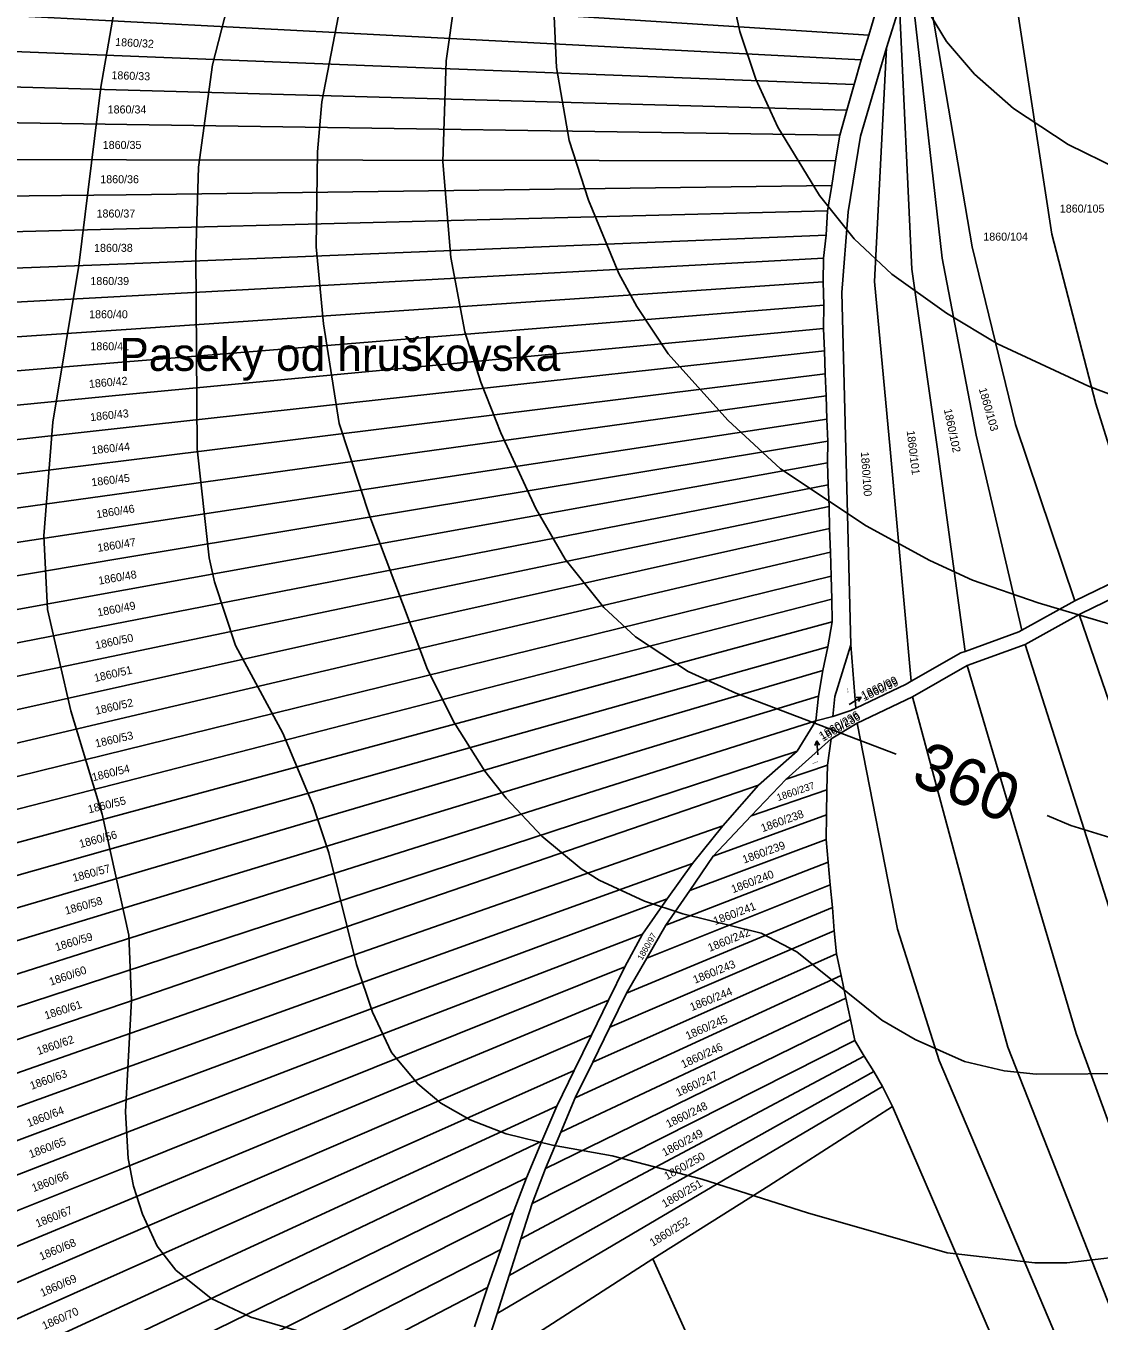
# Model space of a CAD drawing. Extents: x -555860 to -552701, y -1187050 to -1182291.
# Drawn here: x -554131.7 to -553903.7, y -1183261.4 to -1182986.4 of the extents above; entities that cross this region are included whole.
import ezdxf

# ---------------------------------------------------------------- set-up
doc = ezdxf.new("R2010")
doc.units = 0
for name, color, linetype in [('LEG_2b', 7, 'Continuous'), ('Level 16', 7, 'Continuous'), ('Level 40', 7, 'Continuous'), ('Level 41', 7, 'Continuous'), ('navrh_BV', 7, 'Continuous'), ('Parcelní čísla', 7, 'Continuous'), ('stav_BV', 7, 'Continuous')]:
    doc.layers.add(name, color=color, linetype=linetype)

msp = doc.modelspace()

# ---------------------------------------------------------------- linework, layer by layer
at = {"layer": 'Level 16'}
for p, q in [((-553956.77, -1183130.44), (-553954.2, -1183128.89)), ((-553954.2, -1183128.89), (-553955.31, -1183128.98)), ((-553954.2, -1183128.89), (-553954.8, -1183129.84)), ((-553963.62, -1183138.16), (-553964.05, -1183139.19)), ((-553963.41, -1183141.15), (-553963.62, -1183138.16)), ((-553963.62, -1183138.16), (-553963.05, -1183139.12))]:
    msp.add_line(p, q, dxfattribs=at)
at = {"layer": 'Level 40'}
for points in [[(-554038.7, -1182967.78), (-554042.37, -1182993.75), (-554043.07, -1183015.2), (-554041.38, -1183035.52), (-554038.42, -1183051.32), (-554035.03, -1183062.05), (-554030.8, -1183072.77), (-554023.32, -1183088.86), (-554017.11, -1183099.59), (-554008.92, -1183109.89), (-554002.15, -1183116.1), (-553991, -1183123.43), (-553980.84, -1183128.09), (-553946.76, -1183141.03)], [(-553914.71, -1183154.07), (-553909.72, -1183156.17), (-553899.56, -1183159.28)]]:
    msp.add_lwpolyline(points, dxfattribs=at)
at = {"layer": 'Level 41'}
for points in [[(-553976.61, -1182997.7), (-553979.99, -1182987.54), (-553984.23, -1182968.07), (-553984.93, -1182949.16), (-553982.39, -1182932.22), (-553977.88, -1182918.68), (-553969.97, -1182898.07), (-553968, -1182892.43), (-553964.61, -1182877.19), (-553961.08, -1182837.11), (-553960.1, -1182815.09), (-553958.54, -1182799.57), (-553954.99, -1182742.03), (-553953.89, -1182731.55), (-553948.95, -1182713.78), (-553944.29, -1182701.92), (-553939.07, -1182692.04), (-553917.2, -1182664.39), (-553908.45, -1182654.51), (-553903.65, -1182650.13)], [(-553893.63, -1183247.05), (-553910.56, -1183249.03), (-553917.34, -1183249.03), (-553935.96, -1183246.91), (-553965.6, -1183238.44), (-553988.04, -1183231.25), (-554007.09, -1183226.31), (-554019.79, -1183224.05), (-554029.67, -1183221.65), (-554037.29, -1183218.69), (-554043.5, -1183215.16), (-554048.43, -1183211.07), (-554053.98, -1183204.4), (-554058.03, -1183195.83), (-554061.42, -1183185.67), (-554067.34, -1183161.96), (-554070.73, -1183151.8), (-554077.08, -1183136.56), (-554087.1, -1183117.93), (-554091.62, -1183104.39), (-554092.74, -1183099.3), (-554095.29, -1183076.16), (-554095.57, -1183034.96), (-554095, -1183016.33), (-554092.04, -1182994.59), (-554083.01, -1182959.6)], [(-554061.28, -1182963.55), (-554068.76, -1183002.5), (-554069.74, -1183013.08), (-554070.03, -1183033.26), (-554068.47, -1183049.63), (-554065.09, -1183070.8), (-554058.59, -1183090.55), (-554046.32, -1183123.01), (-554040.67, -1183134.3), (-554034.18, -1183144.6), (-554029.67, -1183150.39), (-554022.05, -1183158.43), (-554013.72, -1183165.35), (-554009.91, -1183167.75), (-554000.24, -1183172.22), (-553992.13, -1183174.94), (-553975.48, -1183179.03), (-553967.86, -1183182.99), (-553949.8, -1183197.52), (-553942.74, -1183201.61), (-553932.3, -1183206.27), (-553923.83, -1183208.25), (-553917.06, -1183208.95), (-553895.04, -1183208.81)], [(-554070.31, -1183264.55), (-554083.85, -1183260.6), (-554092.32, -1183256.65), (-554099.8, -1183250.58), (-554103.75, -1183245.5), (-554106.86, -1183238.73), (-554108.83, -1183232.8), (-554109.96, -1183226.87), (-554110.53, -1183217), (-554109.26, -1183193.29), (-554109.82, -1183179.46), (-554115.46, -1183153.78), (-554122.11, -1183131.79), (-554127.04, -1183110.31), (-554127.88, -1183094.65), (-554125.91, -1183070.52), (-554120.4, -1183037.21), (-554115.75, -1182999.39), (-554111.94, -1182977.38)], [(-554019.65, -1182979.64), (-554018.94, -1182995.16), (-554016.26, -1183010.68), (-554012.17, -1183023.38), (-554005.68, -1183038.91), (-554001.87, -1183045.96), (-553995.23, -1183055.98), (-553982.53, -1183070.09), (-553971.39, -1183080.39), (-553953.18, -1183092.53), (-553939.63, -1183099.87), (-553930.6, -1183104.1), (-553916.64, -1183108.89), (-553898.99, -1183114.12)], [(-553940.48, -1182982.46), (-553936.11, -1182989.66), (-553930.18, -1182996.57), (-553921.85, -1183003.91), (-553910.28, -1183011.53), (-553899.56, -1183016.75)], [(-553892.08, -1183068.12), (-553905.91, -1183062.9), (-553925.24, -1183053.86), (-553936.11, -1183047.37), (-553947.68, -1183039.05), (-553955.72, -1183031.57), (-553963.06, -1183022.4), (-553971.95, -1183007.86), (-553976.61, -1182997.7)]]:
    msp.add_lwpolyline(points, dxfattribs=at)
at = {"layer": 'navrh_BV'}
for p, q in [((-553913.75, -1183030.55), (-553925.15, -1182955.92)), ((-553941.77, -1182967.85), (-553930.66, -1183033.28)), ((-553937.04, -1183035.66), (-553943.92, -1182975.01)), ((-553949.62, -1182978.09), (-553952.59, -1182988.32)), ((-553952.59, -1182988.32), (-554055.11, -1182981.71)), ((-553946.11, -1182982.23), (-553948.85, -1182991.03)), ((-553946.11, -1182982.23), (-553943.45, -1183038.02)), ((-554159.72, -1182982.84), (-554056.44, -1182988.27)), ((-554057.97, -1182994.85), (-554160.44, -1182990.72)), ((-554056.44, -1182988.27), (-553954.19, -1182993.58)), ((-553954.19, -1182993.58), (-553952.59, -1182988.32)), ((-553954.36, -1183009.74), (-553948.85, -1182991.03)), ((-553951.37, -1183040.67), (-553948.85, -1182991.03)), ((-553955.71, -1182998.78), (-554057.97, -1182994.85)), ((-553955.71, -1182998.78), (-553954.19, -1182993.58)), ((-554161.23, -1182998.55), (-554059.18, -1183001.4)), ((-553957.28, -1183004.25), (-553955.71, -1182998.78)), ((-554059.18, -1183001.4), (-553957.28, -1183004.25)), ((-553957.28, -1183004.25), (-553958.77, -1183009.57)), ((-554110.22, -1183007.26), (-554262.21, -1183005.1)), ((-553958.77, -1183009.57), (-554110.22, -1183007.26)), ((-553958.77, -1183009.57), (-553959.66, -1183015.02)), ((-553956.96, -1183025.81), (-553954.36, -1183009.74)), ((-554262.33, -1183014.59), (-554110.27, -1183014.77)), ((-554110.27, -1183014.77), (-553959.66, -1183015.02)), ((-553959.66, -1183015.02), (-553960.43, -1183020.24)), ((-553960.43, -1183020.24), (-554110.34, -1183022.21)), ((-553960.43, -1183020.24), (-553961.38, -1183025.64)), ((-554110.34, -1183022.21), (-554262.38, -1183024.08)), ((-554110.3, -1183029.44), (-553961.38, -1183025.64)), ((-553961.38, -1183025.64), (-553961.68, -1183030.83)), ((-553958.33, -1183042.96), (-553956.96, -1183025.81)), ((-554262.41, -1183033.48), (-554110.3, -1183029.44)), ((-553961.68, -1183030.83), (-554110.3, -1183036.89)), ((-553961.68, -1183030.83), (-553962.25, -1183035.68)), ((-553904.4, -1183066.64), (-553913.75, -1183030.55)), ((-553930.66, -1183033.28), (-553921.43, -1183071)), ((-554110.3, -1183036.89), (-554262.48, -1183042.92)), ((-554110.38, -1183043.76), (-553962.25, -1183035.68)), ((-553962.25, -1183035.68), (-553962.3, -1183040.73)), ((-553929.78, -1183073.3), (-553937.04, -1183035.66)), ((-553943.45, -1183038.02), (-553938.11, -1183075.72)), ((-553962.3, -1183040.73), (-554110.38, -1183050.83)), ((-553962.3, -1183040.73), (-553962.16, -1183045.65)), ((-553958.33, -1183042.96), (-553956.4, -1183117.82)), ((-553948.08, -1183076.26), (-553951.37, -1183040.67)), ((-554262.51, -1183052.04), (-554110.38, -1183043.76)), ((-554110.4, -1183057.7), (-553962.16, -1183045.65)), ((-553962.16, -1183045.65), (-553962.24, -1183050.6)), ((-554110.38, -1183050.83), (-554262.68, -1183061.22)), ((-553962.24, -1183050.6), (-554110.43, -1183064.66)), ((-553962.24, -1183050.6), (-553962.03, -1183055.36)), ((-554110.38, -1183071.66), (-553962.03, -1183055.36)), ((-553962.03, -1183055.36), (-553961.84, -1183060.24)), ((-554262.7, -1183070.3), (-554110.4, -1183057.7)), ((-553961.84, -1183060.24), (-554110.37, -1183078.66)), ((-553961.84, -1183060.24), (-553961.65, -1183064.94)), ((-554110.43, -1183064.66), (-554262.73, -1183079.38)), ((-554110.31, -1183085.52), (-553961.65, -1183064.94)), ((-553961.65, -1183064.94), (-553961.49, -1183069.91)), ((-553893.63, -1183101.12), (-553904.4, -1183066.64)), ((-553961.49, -1183069.91), (-554110.44, -1183092.52)), ((-553961.49, -1183069.91), (-553961.32, -1183074.53)), ((-554262.78, -1183088.46), (-554110.38, -1183071.66)), ((-553920.1, -1183114.71), (-553929.78, -1183073.3)), ((-553921.43, -1183071), (-553908.86, -1183108.45)), ((-554110.41, -1183099.26), (-553961.32, -1183074.53)), ((-553961.32, -1183074.53), (-553961.35, -1183079.14)), ((-553938.11, -1183075.72), (-553932.11, -1183119.19)), ((-554110.37, -1183078.66), (-554262.79, -1183097.54)), ((-553943.59, -1183125.55), (-553948.08, -1183076.26)), ((-553961.35, -1183079.14), (-554110.5, -1183106.12)), ((-553961.35, -1183079.14), (-553961.22, -1183083.8)), ((-554110.56, -1183112.89), (-553961.22, -1183083.8)), ((-553961.22, -1183083.8), (-553961.03, -1183088.4)), ((-554262.85, -1183106.63), (-554110.31, -1183085.52)), ((-553961.03, -1183088.4), (-554110.45, -1183119.64)), ((-553961.03, -1183088.4), (-553960.93, -1183093.07)), ((-554110.44, -1183092.52), (-554263.03, -1183115.7)), ((-554110.47, -1183126.42), (-553960.93, -1183093.07)), ((-553960.93, -1183093.07), (-553960.75, -1183098.13)), ((-554262.51, -1183124.53), (-554110.41, -1183099.26)), ((-553960.75, -1183098.13), (-554110.53, -1183133.26)), ((-553960.75, -1183098.13), (-553960.63, -1183103.19)), ((-554110.49, -1183140.09), (-553960.63, -1183103.19)), ((-553960.63, -1183103.19), (-553960.47, -1183108.1)), ((-553908.86, -1183108.45), (-553893.63, -1183101.12)), ((-554110.5, -1183106.12), (-554262.07, -1183133.43)), ((-553892.66, -1183103.98), (-553907.51, -1183111.12)), ((-553960.47, -1183108.1), (-554110.57, -1183146.81)), ((-553960.47, -1183108.1), (-553960.36, -1183112.94)), ((-553920.1, -1183114.71), (-553908.86, -1183108.45)), ((-553907.88, -1183111.33), (-553919.39, -1183117.74)), ((-553907.51, -1183111.12), (-553907.88, -1183111.33)), ((-553907.88, -1183111.33), (-553879.56, -1183194.45)), ((-554261.6, -1183142.23), (-554110.56, -1183112.89)), ((-554110.62, -1183153.65), (-553960.36, -1183112.94)), ((-553960.36, -1183112.94), (-553961.29, -1183118.24)), ((-553932.11, -1183119.19), (-553920.75, -1183115.07)), ((-553920.75, -1183115.07), (-553920.1, -1183114.71)), ((-554110.45, -1183119.64), (-554261.11, -1183151.06)), ((-553961.29, -1183118.24), (-554110.57, -1183160.3)), ((-553961.29, -1183118.24), (-553962.34, -1183123.25)), ((-553956.4, -1183117.82), (-553959.79, -1183128.77)), ((-553956.4, -1183117.82), (-553955.33, -1183131.23)), ((-553943.59, -1183125.55), (-553933.06, -1183119.53)), ((-553933.06, -1183119.53), (-553932.11, -1183119.19)), ((-553919.39, -1183117.74), (-553931.7, -1183122.2)), ((-553919.39, -1183117.74), (-553894.03, -1183197.36)), ((-553931.7, -1183122.2), (-553943.29, -1183128.82)), ((-553931.7, -1183122.2), (-553908.56, -1183200.38)), ((-554110.63, -1183166.94), (-553962.34, -1183123.25)), ((-553962.34, -1183123.25), (-553963.31, -1183128.72)), ((-553944.65, -1183126.15), (-553943.59, -1183125.55)), ((-554260.54, -1183159.81), (-554110.47, -1183126.42)), ((-553955.33, -1183131.23), (-553944.65, -1183126.15)), ((-553963.31, -1183128.72), (-554110.62, -1183173.66)), ((-553963.31, -1183128.72), (-553963.83, -1183133.95)), ((-553959.79, -1183128.77), (-553960.22, -1183133.04)), ((-553943.29, -1183128.82), (-553955.07, -1183134.43)), ((-553943.29, -1183128.82), (-553931.28, -1183173.6)), ((-554110.53, -1183133.26), (-554260.78, -1183168.45)), ((-553960.22, -1183133.04), (-553963.83, -1183133.95)), ((-553960.22, -1183133.04), (-553956.43, -1183131.76)), ((-553956.43, -1183131.76), (-553955.33, -1183131.23)), ((-554110.68, -1183180.46), (-553963.83, -1183133.95)), ((-553963.83, -1183133.95), (-553967.79, -1183140.37)), ((-553955.07, -1183134.43), (-553960.63, -1183137.74)), ((-553955.07, -1183134.43), (-553946.48, -1183178.17)), ((-553970.19, -1183146.3), (-553960.63, -1183137.74)), ((-553960.63, -1183137.74), (-553961.4, -1183143.33)), ((-554261.02, -1183177.06), (-554110.49, -1183140.09)), ((-553967.79, -1183140.37), (-554110.75, -1183187.23)), ((-553967.79, -1183140.37), (-553976.05, -1183147.64)), ((-553970.19, -1183146.3), (-553961.4, -1183143.33)), ((-553961.4, -1183143.33), (-553961.5, -1183148.58)), ((-554110.57, -1183146.81), (-554261.22, -1183185.67)), ((-553977.57, -1183154.15), (-553970.19, -1183146.3)), ((-554110.71, -1183193.9), (-553976.05, -1183147.64)), ((-553976.05, -1183147.64), (-553983.63, -1183156.24)), ((-553977.57, -1183154.15), (-553961.5, -1183148.58)), ((-553961.5, -1183148.58), (-553961.6, -1183153.88)), ((-554264.63, -1183195.2), (-554110.62, -1183153.65)), ((-553985.64, -1183162.71), (-553961.6, -1183153.88)), ((-553985.64, -1183162.71), (-553977.57, -1183154.15)), ((-553961.6, -1183153.88), (-553961.63, -1183159.17)), ((-553983.63, -1183156.24), (-554110.77, -1183200.77)), ((-553983.63, -1183156.24), (-553990.07, -1183164.24)), ((-554110.57, -1183160.3), (-554263.73, -1183203.38)), ((-553990.61, -1183169.95), (-553961.63, -1183159.17)), ((-553961.63, -1183159.17), (-553961.22, -1183163.97)), ((-553995.7, -1183177.37), (-553961.22, -1183163.97)), ((-553990.61, -1183169.95), (-553985.64, -1183162.71)), ((-553961.22, -1183163.97), (-553960.78, -1183168.76)), ((-554110.89, -1183207.81), (-553990.07, -1183164.24)), ((-553990.07, -1183164.24), (-553995.44, -1183171.75)), ((-554262.74, -1183211.56), (-554110.63, -1183166.94)), ((-553999.74, -1183184.33), (-553960.78, -1183168.76)), ((-553960.78, -1183168.76), (-553960.32, -1183173.62)), ((-553995.44, -1183171.75), (-554110.9, -1183214.67)), ((-553995.44, -1183171.75), (-554000.67, -1183179.28)), ((-553995.7, -1183177.37), (-553990.61, -1183169.95)), ((-554110.62, -1183173.66), (-554261.74, -1183219.71)), ((-554004.08, -1183191.8), (-553960.32, -1183173.62)), ((-553960.32, -1183173.62), (-553959.93, -1183178.55)), ((-553931.28, -1183173.6), (-553923.08, -1183203.26)), ((-553999.74, -1183184.33), (-553995.7, -1183177.37)), ((-554260.76, -1183227.91), (-554110.68, -1183180.46)), ((-554110.97, -1183221.67), (-554000.67, -1183179.28)), ((-554007.59, -1183198.98), (-553959.93, -1183178.55)), ((-554000.67, -1183179.28), (-554004.43, -1183186.2)), ((-553959.93, -1183178.55), (-553959.46, -1183183.43)), ((-553946.48, -1183178.17), (-553937.68, -1183206.08)), ((-554011.22, -1183206.42), (-553959.46, -1183183.43)), ((-554004.08, -1183191.8), (-553999.74, -1183184.33)), ((-553959.46, -1183183.43), (-553958.49, -1183188)), ((-554110.75, -1183187.23), (-554259.86, -1183236.13)), ((-554004.43, -1183186.2), (-554110.94, -1183228.92)), ((-554014.95, -1183214.04), (-553958.49, -1183188)), ((-554004.43, -1183186.2), (-554007.91, -1183193.28)), ((-553958.49, -1183188), (-553957.48, -1183192.85)), ((-554258.63, -1183244.1), (-554110.71, -1183193.9)), ((-554110.88, -1183236.1), (-554007.91, -1183193.28)), ((-554018.01, -1183221.29), (-553957.48, -1183192.85)), ((-554007.91, -1183193.28), (-554011.53, -1183200.67)), ((-554007.59, -1183198.98), (-554004.08, -1183191.8)), ((-553957.48, -1183192.85), (-553956.49, -1183197.4)), ((-554021.25, -1183229), (-553956.49, -1183197.4)), ((-554011.22, -1183206.42), (-554007.59, -1183198.98)), ((-553956.49, -1183197.4), (-553955.6, -1183201.81)), ((-554110.77, -1183200.77), (-554257.3, -1183252.06)), ((-554011.53, -1183200.67), (-554110.91, -1183243.47)), ((-554024.13, -1183236.45), (-553955.6, -1183201.81)), ((-554011.53, -1183200.67), (-554015.19, -1183208.18)), ((-553955.6, -1183201.81), (-553953.56, -1183205.15)), ((-553908.56, -1183200.38), (-553858.85, -1183337.07)), ((-554026.52, -1183243.96), (-553953.56, -1183205.15)), ((-553953.56, -1183205.15), (-553951.56, -1183208.39)), ((-553923.08, -1183203.26), (-553869.06, -1183340.31)), ((-554256.44, -1183260.23), (-554110.89, -1183207.81)), ((-554014.95, -1183214.04), (-554011.22, -1183206.42)), ((-553937.68, -1183206.08), (-553879.44, -1183343.28)), ((-554111, -1183250.87), (-554015.19, -1183208.18)), ((-554029, -1183251.74), (-553951.56, -1183208.39)), ((-554015.19, -1183208.18), (-554018.86, -1183215.75)), ((-553951.56, -1183208.39), (-553949.69, -1183211.61)), ((-554031.56, -1183259.78), (-553949.69, -1183211.61)), ((-553949.69, -1183211.61), (-553947.54, -1183215.88)), ((-554110.9, -1183214.67), (-554254.72, -1183268.12)), ((-554018.86, -1183215.75), (-554110.89, -1183258.11)), ((-554018.86, -1183215.75), (-554022.09, -1183223.21)), ((-554018.01, -1183221.29), (-554014.95, -1183214.04)), ((-553973.81, -1183232.67), (-553947.54, -1183215.88)), ((-553947.54, -1183215.88), (-553910.4, -1183301.79)), ((-554252.87, -1183276.57), (-554110.97, -1183221.67)), ((-554021.25, -1183229), (-554018.01, -1183221.29)), ((-554110.88, -1183265.45), (-554022.09, -1183223.21)), ((-554022.09, -1183223.21), (-554025.31, -1183231)), ((-554110.94, -1183228.92), (-554251.11, -1183285.09)), ((-554024.13, -1183236.45), (-554021.25, -1183229)), ((-554025.31, -1183231), (-554110.9, -1183272.79)), ((-554025.31, -1183231), (-554028.13, -1183238.45)), ((-553998.5, -1183248.19), (-553973.81, -1183232.67)), ((-554249.35, -1183293.64), (-554110.88, -1183236.1)), ((-554026.52, -1183243.96), (-554024.13, -1183236.45)), ((-554110.99, -1183280.1), (-554028.13, -1183238.45)), ((-554028.13, -1183238.45), (-554030.79, -1183246.23)), ((-554110.91, -1183243.47), (-554247.49, -1183302.2)), ((-554030.79, -1183246.23), (-554110.92, -1183287.26)), ((-554030.79, -1183246.23), (-554033.58, -1183254.3)), ((-554029, -1183251.74), (-554026.52, -1183243.96)), ((-554023.97, -1183264.65), (-553998.5, -1183248.19)), ((-553965.65, -1183321.06), (-553998.5, -1183248.19)), ((-554245.7, -1183310.79), (-554111, -1183250.87)), ((-554031.56, -1183259.78), (-554029, -1183251.74)), ((-554110.98, -1183294.42), (-554033.58, -1183254.3)), ((-554033.58, -1183254.3), (-554036.39, -1183262.62)), ((-554110.89, -1183258.11), (-554243.38, -1183319.03)), ((-554034.95, -1183270.4), (-554031.56, -1183259.78))]:
    msp.add_line(p, q, dxfattribs=at)
at = {"layer": 'stav_BV'}
for p, q in [((-553956.77, -1183130.44), (-553954.2, -1183128.89)), ((-553954.2, -1183128.89), (-553955.31, -1183128.98)), ((-553954.2, -1183128.89), (-553954.8, -1183129.84)), ((-553963.62, -1183138.16), (-553964.05, -1183139.19)), ((-553963.41, -1183141.15), (-553963.62, -1183138.16)), ((-553963.62, -1183138.16), (-553963.05, -1183139.12))]:
    msp.add_line(p, q, dxfattribs=at)

# ---------------------------------------------------------------- texts
at = {"layer": 'LEG_2b'}
for s, height, rotation, p in [('1860/32', 1.7, 357, (-554112.73, -1182990.6)), ('1860/33', 1.7, 358, (-554113.51, -1182997.65)), ('1860/42', 1.7, 5, (-554118.19, -1183063.25)), ('1860/103', 1.7, 286, (-553929.26, -1183063.46)), ('1860/43', 1.7, 6, (-554117.92, -1183070.3)), ('1860/102', 1.7, 282, (-553936.67, -1183067.84)), ('1860/101', 1.7, 277, (-553944.56, -1183072.37)), ('1860/44', 1.7, 6, (-554117.66, -1183077.34)), ('1860/100', 1.7, 274, (-553954.29, -1183076.85)), ('1860/45', 1.7, 7, (-554117.65, -1183084.14)), ('1860/46', 1.7, 9, (-554116.58, -1183090.95)), ('1860/47', 1.7, 9, (-554116.33, -1183098.07)), ('1860/48', 1.7, 10, (-554116.11, -1183105.04)), ('1860/49', 1.7, 11, (-554116.32, -1183111.79)), ('1860/50', 1.7, 12, (-554116.75, -1183118.76)), ('1860/51', 1.7, 13, (-554116.96, -1183125.71)), ('1860/99', 1.7, 25, (-553953.58, -1183129.78)), ('1860/99', 0.2, 274, (-553957.24, -1183126.97)), ('1860/52', 1.7, 13, (-554116.74, -1183132.67)), ('1860/236', 1.7, 31, (-553962.31, -1183138.4)), ('1860/53', 1.7, 13, (-554116.74, -1183139.63)), ('1860/54', 1.7, 14, (-554117.41, -1183146.8)), ('1860/236', 0.2, 18, (-553964.52, -1183143.09)), ('1860/237', 1.5, 19, (-553971.86, -1183151.01)), ('1860/55', 1.7, 14, (-554118.25, -1183153.6)), ('1860/238', 1.7, 20, (-553975.16, -1183157.61)), ('1860/56', 1.7, 15, (-554120.08, -1183160.96)), ('1860/239', 1.7, 20, (-553979.09, -1183164.27)), ('1860/57', 1.7, 15, (-554121.51, -1183168.14)), ('1860/240', 1.7, 21, (-553981.44, -1183170.57)), ('1860/58', 1.7, 16, (-554123.13, -1183175.13)), ('1860/241', 1.7, 21, (-553985.24, -1183177.34)), ('1860/59', 1.7, 17, (-554125.17, -1183182.87)), ('1860/97', 1.3, 60, (-554000.77, -1183184.9)), ('1860/242', 1.7, 22, (-553986.4, -1183183.02)), ('1860/60', 1.7, 19, (-554126.38, -1183190.22)), ('1860/243', 1.7, 22, (-553989.54, -1183189.8)), ('1860/244', 1.7, 22, (-553990.2, -1183195.61)), ('1860/61', 1.7, 18, (-554127.41, -1183197.4)), ('1860/245', 1.7, 24, (-553991.07, -1183201.72)), ('1860/62', 1.7, 19, (-554129.03, -1183204.95)), ('1860/246', 1.7, 25, (-553992.02, -1183207.77)), ('1860/63', 1.7, 20, (-554130.45, -1183212.32)), ('1860/247', 1.7, 25, (-553993.13, -1183213.81)), ('1860/64', 1.7, 21, (-554131.06, -1183220.25)), ('1860/248', 1.7, 26, (-553995.2, -1183220.45)), ('1860/249', 1.7, 28, (-553995.98, -1183226.5)), ('1860/65', 1.7, 21, (-554130.65, -1183226.86)), ('1860/250', 1.7, 29, (-553995.5, -1183231.51)), ('1860/66', 1.7, 21, (-554130.04, -1183234.04)), ('1860/251', 1.7, 30, (-553995.97, -1183237.41)), ('1860/67', 1.7, 22, (-554129.21, -1183241.58)), ('1860/252', 1.7, 32, (-553998.51, -1183245.66)), ('1860/68', 1.7, 23, (-554128.39, -1183248.57)), ('1860/69', 1.7, 24, (-554128.18, -1183256.31)), ('1860/70', 1.7, 24, (-554127.77, -1183263.3))]:
    msp.add_text(s, height=height, rotation=rotation, dxfattribs=at).set_placement(p)
for s, p in [('1860/34', (-554114.29, -1183004.95)), ('1860/35', (-554115.34, -1183012.48)), ('1860/36', (-554115.86, -1183019.77)), ('1860/37', (-554116.65, -1183027.05)), ('1860/105', (-553912.03, -1183026)), ('1860/104', (-553928.28, -1183031.96)), ('1860/38', (-554117.18, -1183034.34)), ('1860/39', (-554117.96, -1183041.39)), ('1860/40', (-554118.23, -1183048.44)), ('1860/41', (-554117.96, -1183055.24))]:
    msp.add_text(s, height=1.7, dxfattribs=at).set_placement(p)
at = {"layer": 'Level 16'}
for s, rotation, p in [('1860/99', 25.2, (-553953.76, -1183129.4)), ('1860/236', 30.6, (-553962.56, -1183138.01))]:
    msp.add_text(s, height=1.7, rotation=rotation, dxfattribs=at).set_placement(p)
at = {"layer": 'Level 40'}
msp.add_text('360', height=10, rotation=337.1073, dxfattribs=at).set_placement((-553943.95, -1183147.14))
at = {"layer": 'Parcelní čísla'}
msp.add_text('Paseky od hruškovska', height=7, dxfattribs=at).set_placement((-554111.8, -1183059.62))

doc.saveas('drawing.dxf')
